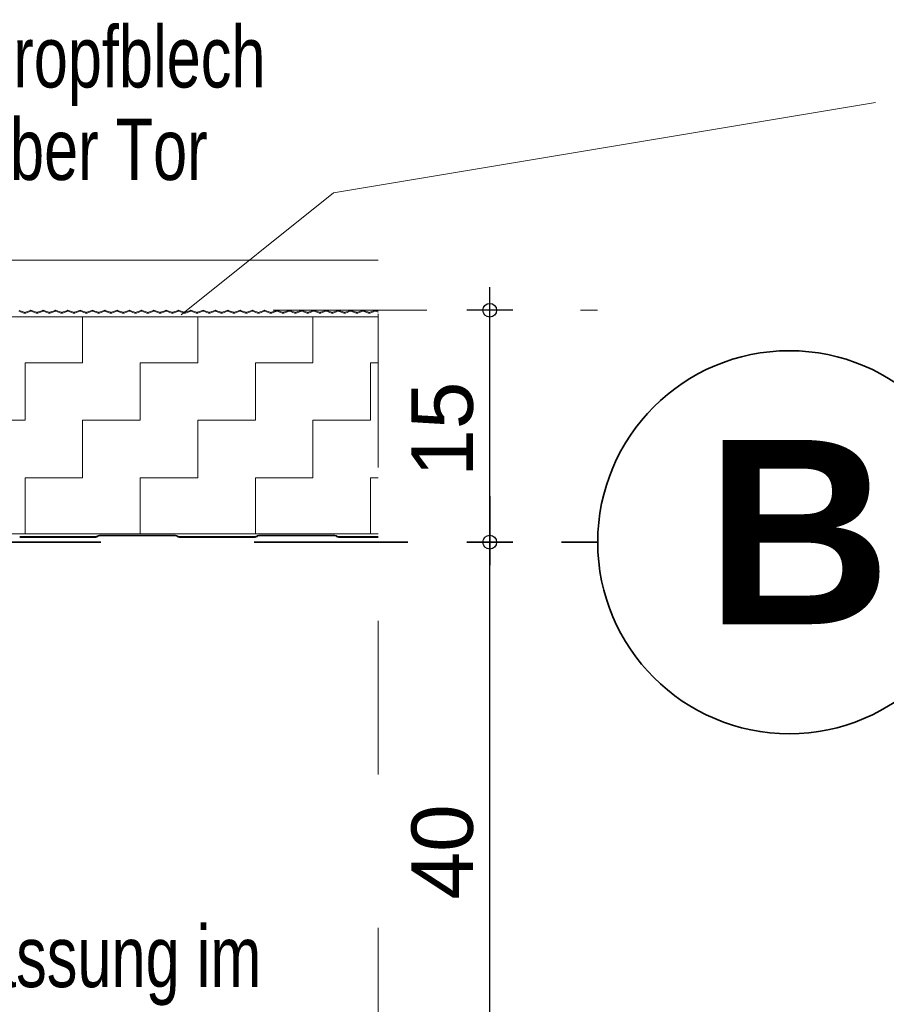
# Model space of a CAD drawing. Header units: metres. Extents: x 1316.5 to 1415.3, y -94.1 to -52.
# Tile 521 of 656: x 1404.297 to 1404.861, y -71.255 to -70.614. Entities that reach past the tile are written whole.
import ezdxf

# ---------------------------------------------------------------- set-up
doc = ezdxf.new("R2010")
doc.units = ezdxf.units.M
doc.header["$PDMODE"] = 65
for name, pattern in [('AUSGEZOGEN', [0]), ('GETRENNT2_S10', [0.045, 0.02, -0.01, 0, -0.005, 0, -0.01]), ('STRICHLINIE2_S3', [0.055, 0.04, -0.015]), ('STRICHPUNKT2_S5', [0.1, 0.07, -0.01, 0.01, -0.01])]:
    doc.linetypes.add(name, pattern=pattern)
doc.layers.add('XR$4$_42143', color=7, linetype='Continuous')
doc.layers.add('XR$4$_42154', color=7, linetype='Continuous')
for name, color, linetype, lineweight in [('XR$4$Achsen', 4, 'AUSGEZOGEN', 13), ('XR$4$Maßlinie 1_50', 7, 'AUSGEZOGEN', 25), ('XR$4$Muster', 4, 'AUSGEZOGEN', 13), ('XR$4$STANDARD_1', 7, 'AUSGEZOGEN', 25), ('XR$4$Text 1_100', 3, 'AUSGEZOGEN', 18), ('XR$4$Wand Mauerwerk nt', 7, 'AUSGEZOGEN', 25), ('XR$4$Wand Mauerwerk tr_1', 42, 'AUSGEZOGEN', 18)]:
    doc.layers.add(name, color=color, linetype=linetype, lineweight=lineweight)
doc.styles.add('ARIAL', font='arial.ttf')
doc.dimstyles.new('DIMSTYLE_4', dxfattribs={"dimtxt": 0.04, "dimasz": 0.03, "dimexe": 0, "dimexo": 1e-06, "dimgap": 0.02, "dimtad": 2, "dimdec": 1, "dimlfac": 100, "dimrnd": 0.5, "dimzin": 4, "dimdsep": 46, "dimtxsty": 'ARIAL', "dimblk1": 'ALL_ML_KREIS', "dimblk2": 'ALL_ML_KREIS', "dimsah": 1, "dimcen": 0, "dimse1": 1, "dimse2": 1, "dimclrd": 7, "dimclre": 7, "dimclrt": 7, "dimadec": 0, "dimazin": 0, "dimtfac": 1, "dimtdec": 0, "dimtix": 1, "dimtmove": 2, "dimatfit": 3, "dimfxl": 0, "dimtzin": 0, "dimlwd": 0, "dimlwe": 25, "dimarcsym": 0})

# ---------------------------------------------------------------- blocks, each defined once
blk = doc.blocks.new('ALL_ML_KREIS')
at = {"color": 0, "linetype": 'ByBlock', "lineweight": -2}
for p, q in [((0, -0.5), (0, 0.5)), ((-1, 0), (0.5, 0))]:
    blk.add_line(p, q, dxfattribs=at)
blk.add_circle((0, 0), 0.15, dxfattribs=at)
blk = doc.blocks.new('*D463')
at = {"layer": 'DEFPOINTS', "color": 7, "linetype": 'AUSGEZOGEN', "lineweight": 25, "transparency": 33554687}
for p in [(1404.45714, -70.95437), (1404.45895, -71.35437), (1404.60261, -71.35437)]:
    blk.add_point(p, dxfattribs=at)
at = {"layer": 'XR$4$Maßlinie 1_50', "color": 7, "linetype": 'AUSGEZOGEN', "lineweight": -2, "transparency": 33554687}
blk.add_line((1404.60261, -71.35437), (1404.60261, -70.95437), dxfattribs=at)
at = {"layer": 'XR$4$Maßlinie 1_50', "color": 7, "linetype": 'AUSGEZOGEN', "lineweight": 25, "transparency": 33554687, "xscale": 0.03, "yscale": 0.03, "zscale": 0.03}
for p, rotation in [((1404.60261, -70.95437), 90), ((1404.60261, -71.35437), 270)]:
    blk.add_blockref('ALL_ML_KREIS', p, dxfattribs=dict(at, rotation=rotation))
at = {"layer": 'XR$4$Maßlinie 1_50', "color": 7, "linetype": 'AUSGEZOGEN', "lineweight": 25, "transparency": 33554687, "insert": (1404.57192, -71.15611), "char_height": 0.04, "width": 0.16, "attachment_point": 5, "rotation": 90, "style": 'ARIAL'}
blk.add_mtext('\\A1;{\\A1;{40\\H0.026400;\\S^ ;}}', dxfattribs=at)
blk = doc.blocks.new('*D464')
at = {"layer": 'DEFPOINTS', "color": 7, "linetype": 'AUSGEZOGEN', "lineweight": 25, "transparency": 33554687}
for p in [(1404.45714, -70.8033), (1404.45714, -70.95437), (1404.60261, -70.95437)]:
    blk.add_point(p, dxfattribs=at)
at = {"layer": 'XR$4$Maßlinie 1_50', "color": 7, "linetype": 'AUSGEZOGEN', "lineweight": -2, "transparency": 33554687}
blk.add_line((1404.60261, -70.95437), (1404.60261, -70.8033), dxfattribs=at)
at = {"layer": 'XR$4$Maßlinie 1_50', "color": 7, "linetype": 'AUSGEZOGEN', "lineweight": 25, "transparency": 33554687, "xscale": 0.03, "yscale": 0.03, "zscale": 0.03}
for p, rotation in [((1404.60261, -70.8033), 90), ((1404.60261, -70.95437), 270)]:
    blk.add_blockref('ALL_ML_KREIS', p, dxfattribs=dict(at, rotation=rotation))
at = {"layer": 'XR$4$Maßlinie 1_50', "color": 7, "linetype": 'AUSGEZOGEN', "lineweight": 25, "transparency": 33554687, "insert": (1404.57192, -70.88079), "char_height": 0.04, "width": 0.16, "attachment_point": 5, "rotation": 90, "style": 'ARIAL'}
blk.add_mtext('\\A1;{\\A1;{15\\H0.026400;\\S^ ;}}', dxfattribs=at)

msp = doc.modelspace()

# ---------------------------------------------------------------- hatches: boundary and pattern name
at = {"layer": 'XR$4$Muster', "linetype": 'AUSGEZOGEN', "lineweight": 13, "transparency": 33554687}
h = msp.add_hatch(dxfattribs=at)
h.set_pattern_fill('MUSTER', color=4, scale=0.0375, angle=90, style=0, pattern_type=2)
h.set_pattern_definition([(90, (-0.075, 0.075), (-0.0375, 0.0375), [0.0375, -0.0375]), (180, (-0.075, 0.075), (-0.0375, -0.0375), [0.0375, -0.0375])])
h.paths.add_polyline_path([(1404.02846, -70.80752), (1404.02846, -70.94893), (1404.52995, -70.94893), (1404.52995, -70.80752)], flags=0)

# ---------------------------------------------------------------- linework, layer by layer
at = {"layer": 'XR$4$_42143', "color": 30, "linetype": 'AUSGEZOGEN', "lineweight": 13, "transparency": 33554687}
for p, q in [((1404.29934, -70.80516), (1404.29601, -70.80395)), ((1404.29623, -70.80336), (1404.29955, -70.80457)), ((1404.30023, -70.80457), (1404.30356, -70.80336)), ((1404.30377, -70.80395), (1404.30045, -70.80516)), ((1404.30734, -70.80516), (1404.30402, -70.80395)), ((1404.30424, -70.80336), (1404.30756, -70.80457)), ((1404.30824, -70.80457), (1404.31156, -70.80336)), ((1404.31178, -70.80395), (1404.30846, -70.80516)), ((1404.31535, -70.80516), (1404.31203, -70.80395)), ((1404.31225, -70.80336), (1404.31557, -70.80457)), ((1404.31625, -70.80457), (1404.31957, -70.80336)), ((1404.31979, -70.80395), (1404.31647, -70.80516)), ((1404.32336, -70.80516), (1404.32004, -70.80395)), ((1404.32026, -70.80336), (1404.32358, -70.80457)), ((1404.32426, -70.80457), (1404.32758, -70.80336)), ((1404.3278, -70.80395), (1404.32448, -70.80516)), ((1404.33137, -70.80516), (1404.32805, -70.80395)), ((1404.32826, -70.80336), (1404.33159, -70.80457)), ((1404.33227, -70.80457), (1404.33559, -70.80336)), ((1404.33581, -70.80395), (1404.33248, -70.80516)), ((1404.33938, -70.80516), (1404.33606, -70.80395)), ((1404.33627, -70.80336), (1404.33959, -70.80457)), ((1404.34028, -70.80457), (1404.3436, -70.80336)), ((1404.34381, -70.80395), (1404.34049, -70.80516)), ((1404.34739, -70.80516), (1404.34407, -70.80395)), ((1404.34428, -70.80336), (1404.3476, -70.80457)), ((1404.34829, -70.80457), (1404.35161, -70.80336)), ((1404.35182, -70.80395), (1404.3485, -70.80516)), ((1404.3554, -70.80516), (1404.35208, -70.80395)), ((1404.35229, -70.80336), (1404.35561, -70.80457)), ((1404.35629, -70.80457), (1404.35962, -70.80336)), ((1404.35983, -70.80395), (1404.35651, -70.80516)), ((1404.3634, -70.80516), (1404.36008, -70.80395)), ((1404.3603, -70.80336), (1404.36362, -70.80457)), ((1404.3643, -70.80457), (1404.36762, -70.80336)), ((1404.36784, -70.80395), (1404.36452, -70.80516)), ((1404.37141, -70.80516), (1404.36809, -70.80395)), ((1404.36831, -70.80336), (1404.37163, -70.80457)), ((1404.37231, -70.80457), (1404.37563, -70.80336)), ((1404.37585, -70.80395), (1404.37253, -70.80516)), ((1404.37942, -70.80516), (1404.3761, -70.80395)), ((1404.37632, -70.80336), (1404.37964, -70.80457)), ((1404.38032, -70.80457), (1404.38364, -70.80336)), ((1404.38386, -70.80395), (1404.38054, -70.80516)), ((1404.38743, -70.80516), (1404.38411, -70.80395)), ((1404.38433, -70.80336), (1404.38765, -70.80457)), ((1404.38833, -70.80457), (1404.39165, -70.80336)), ((1404.39187, -70.80395), (1404.38854, -70.80516)), ((1404.39544, -70.80516), (1404.39212, -70.80395)), ((1404.39233, -70.80336), (1404.39565, -70.80457)), ((1404.39634, -70.80457), (1404.39966, -70.80336)), ((1404.39987, -70.80395), (1404.39655, -70.80516)), ((1404.40345, -70.80516), (1404.40013, -70.80395)), ((1404.40034, -70.80336), (1404.40366, -70.80457)), ((1404.40435, -70.80457), (1404.40767, -70.80336)), ((1404.40788, -70.80395), (1404.40456, -70.80516)), ((1404.41146, -70.80516), (1404.40814, -70.80395)), ((1404.40835, -70.80336), (1404.41167, -70.80457)), ((1404.41236, -70.80457), (1404.41568, -70.80336)), ((1404.41589, -70.80395), (1404.41257, -70.80516)), ((1404.41947, -70.80516), (1404.41614, -70.80395)), ((1404.41636, -70.80336), (1404.41968, -70.80457)), ((1404.42036, -70.80457), (1404.42368, -70.80336)), ((1404.4239, -70.80395), (1404.42058, -70.80516)), ((1404.42747, -70.80516), (1404.42415, -70.80395)), ((1404.42437, -70.80336), (1404.42769, -70.80457)), ((1404.42837, -70.80457), (1404.43169, -70.80336)), ((1404.43191, -70.80395), (1404.42859, -70.80516)), ((1404.43548, -70.80516), (1404.43216, -70.80395)), ((1404.43238, -70.80336), (1404.4357, -70.80457)), ((1404.43638, -70.80457), (1404.4397, -70.80336)), ((1404.43992, -70.80395), (1404.4366, -70.80516)), ((1404.44349, -70.80516), (1404.44017, -70.80395)), ((1404.44039, -70.80336), (1404.44371, -70.80457)), ((1404.44439, -70.80457), (1404.44771, -70.80336)), ((1404.44793, -70.80395), (1404.44461, -70.80516)), ((1404.4515, -70.80516), (1404.44818, -70.80395)), ((1404.44839, -70.80336), (1404.45172, -70.80457)), ((1404.4524, -70.80457), (1404.45572, -70.80336)), ((1404.45593, -70.80395), (1404.45261, -70.80516)), ((1404.45951, -70.80516), (1404.45619, -70.80395)), ((1404.4564, -70.80336), (1404.45972, -70.80457)), ((1404.46041, -70.80457), (1404.46373, -70.80336)), ((1404.46394, -70.80395), (1404.46062, -70.80516)), ((1404.46752, -70.80516), (1404.4642, -70.80395)), ((1404.46441, -70.80336), (1404.46773, -70.80457)), ((1404.46842, -70.80457), (1404.47174, -70.80336)), ((1404.47195, -70.80395), (1404.46863, -70.80516)), ((1404.47553, -70.80516), (1404.4722, -70.80395)), ((1404.47242, -70.80336), (1404.47574, -70.80457)), ((1404.47642, -70.80457), (1404.47975, -70.80336)), ((1404.47996, -70.80395), (1404.47664, -70.80516)), ((1404.48353, -70.80516), (1404.48021, -70.80395)), ((1404.48043, -70.80336), (1404.48375, -70.80457)), ((1404.48443, -70.80457), (1404.48775, -70.80336)), ((1404.48797, -70.80395), (1404.48465, -70.80516)), ((1404.49154, -70.80516), (1404.48822, -70.80395)), ((1404.48844, -70.80336), (1404.49176, -70.80457)), ((1404.49244, -70.80457), (1404.49576, -70.80336)), ((1404.49598, -70.80395), (1404.49266, -70.80516)), ((1404.49955, -70.80516), (1404.49623, -70.80395)), ((1404.49645, -70.80336), (1404.49977, -70.80457)), ((1404.50045, -70.80457), (1404.50377, -70.80336)), ((1404.50399, -70.80395), (1404.50067, -70.80516)), ((1404.50756, -70.80516), (1404.50424, -70.80395)), ((1404.50445, -70.80336), (1404.50778, -70.80457)), ((1404.50846, -70.80457), (1404.51178, -70.80336)), ((1404.512, -70.80395), (1404.50867, -70.80516)), ((1404.51557, -70.80516), (1404.51225, -70.80395)), ((1404.51246, -70.80336), (1404.51578, -70.80457)), ((1404.51647, -70.80457), (1404.51979, -70.80336)), ((1404.52, -70.80395), (1404.51668, -70.80516)), ((1404.52358, -70.80516), (1404.52026, -70.80395)), ((1404.52047, -70.80336), (1404.52379, -70.80457)), ((1404.52448, -70.80457), (1404.5278, -70.80336)), ((1404.52801, -70.80395), (1404.52469, -70.80516)), ((1404.52995, -70.80456), (1404.52827, -70.80395)), ((1404.52848, -70.80336), (1404.52995, -70.80389)), ((1404.29655, -70.95075), (1404.34611, -70.95075)), ((1404.34611, -70.9513), (1404.29655, -70.9513)), ((1404.34685, -70.95044), (1404.34696, -70.95034)), ((1404.34685, -70.95044), (1404.34696, -70.95034)), ((1404.34734, -70.95073), (1404.34724, -70.95083)), ((1404.34734, -70.95073), (1404.34724, -70.95083)), ((1404.34837, -70.94975), (1404.39805, -70.94975)), ((1404.39805, -70.9503), (1404.34837, -70.9503)), ((1404.39918, -70.95083), (1404.39908, -70.95073)), ((1404.39946, -70.95034), (1404.39957, -70.95044)), ((1404.40031, -70.95075), (1404.44987, -70.95075)), ((1404.44987, -70.9513), (1404.40031, -70.9513)), ((1404.45061, -70.95044), (1404.45072, -70.95034)), ((1404.45111, -70.95073), (1404.451, -70.95083)), ((1404.45213, -70.94975), (1404.50182, -70.94975)), ((1404.50182, -70.9503), (1404.45213, -70.9503)), ((1404.50295, -70.95083), (1404.50284, -70.95073)), ((1404.50323, -70.95034), (1404.50334, -70.95044)), ((1404.50408, -70.95075), (1404.52995, -70.95075)), ((1404.52995, -70.9513), (1404.50408, -70.9513))]:
    msp.add_line(p, q, dxfattribs=at)
for centre, radius, start, end in [((1404.29989, -70.80363), 0.00163, 250.0209, 289.98112), ((1404.29989, -70.80363), 0.001, 250.0209, 289.98112), ((1404.3039, -70.8043), 0.001, 70.0209, 109.98112), ((1404.3039, -70.8043), 0.00037, 70.0209, 109.98112), ((1404.3079, -70.80363), 0.00163, 250.0209, 289.98112), ((1404.3079, -70.80363), 0.001, 250.0209, 289.98112), ((1404.31191, -70.8043), 0.001, 70.0209, 109.98112), ((1404.31191, -70.8043), 0.00037, 70.0209, 109.98112), ((1404.31591, -70.80363), 0.00163, 250.0209, 289.98112), ((1404.31591, -70.80363), 0.001, 250.0209, 289.98112), ((1404.31991, -70.8043), 0.001, 70.0209, 109.98112), ((1404.31991, -70.8043), 0.00037, 70.0209, 109.98112), ((1404.32392, -70.80363), 0.00163, 250.0209, 289.98112), ((1404.32392, -70.80363), 0.001, 250.0209, 289.98112), ((1404.32792, -70.8043), 0.001, 70.0209, 109.98112), ((1404.32792, -70.8043), 0.00037, 70.0209, 109.98112), ((1404.33193, -70.80363), 0.00163, 250.0209, 289.98112), ((1404.33193, -70.80363), 0.001, 250.0209, 289.98112), ((1404.33593, -70.8043), 0.001, 70.0209, 109.98112), ((1404.33593, -70.8043), 0.00037, 70.0209, 109.98112), ((1404.33994, -70.80363), 0.00163, 250.0209, 289.98112), ((1404.33994, -70.80363), 0.001, 250.0209, 289.98112), ((1404.34394, -70.8043), 0.001, 70.0209, 109.98112), ((1404.34394, -70.8043), 0.00037, 70.0209, 109.98112), ((1404.34794, -70.80363), 0.00163, 250.0209, 289.98112), ((1404.34794, -70.80363), 0.001, 250.0209, 289.98112), ((1404.35195, -70.8043), 0.001, 70.0209, 109.98112), ((1404.35195, -70.8043), 0.00037, 70.0209, 109.98112), ((1404.35595, -70.80363), 0.00163, 250.0209, 289.98112), ((1404.35595, -70.80363), 0.001, 250.0209, 289.98112), ((1404.35996, -70.8043), 0.001, 70.0209, 109.98112), ((1404.35996, -70.8043), 0.00037, 70.0209, 109.98112), ((1404.36396, -70.80363), 0.00163, 250.0209, 289.98112), ((1404.36396, -70.80363), 0.001, 250.0209, 289.98112), ((1404.36797, -70.8043), 0.001, 70.0209, 109.98112), ((1404.36797, -70.8043), 0.00037, 70.0209, 109.98112), ((1404.37197, -70.80363), 0.00163, 250.0209, 289.98112), ((1404.37197, -70.80363), 0.001, 250.0209, 289.98112), ((1404.37597, -70.8043), 0.001, 70.0209, 109.98112), ((1404.37597, -70.8043), 0.00037, 70.0209, 109.98112), ((1404.37998, -70.80363), 0.00163, 250.0209, 289.98112), ((1404.37998, -70.80363), 0.001, 250.0209, 289.98112), ((1404.38398, -70.8043), 0.001, 70.0209, 109.98112), ((1404.38398, -70.8043), 0.00037, 70.0209, 109.98112), ((1404.38799, -70.80363), 0.00163, 250.0209, 289.98112), ((1404.38799, -70.80363), 0.001, 250.0209, 289.98112), ((1404.39199, -70.8043), 0.001, 70.0209, 109.98112), ((1404.39199, -70.8043), 0.00037, 70.0209, 109.98112), ((1404.396, -70.80363), 0.00163, 250.0209, 289.98112), ((1404.396, -70.80363), 0.001, 250.0209, 289.98112), ((1404.4, -70.8043), 0.001, 70.0209, 109.98112), ((1404.4, -70.8043), 0.00037, 70.0209, 109.98112), ((1404.40401, -70.80363), 0.00163, 250.0209, 289.98112), ((1404.40401, -70.80363), 0.001, 250.0209, 289.98112), ((1404.40801, -70.8043), 0.001, 70.0209, 109.98112), ((1404.40801, -70.8043), 0.00037, 70.0209, 109.98112), ((1404.41201, -70.80363), 0.00163, 250.0209, 289.98112), ((1404.41201, -70.80363), 0.001, 250.0209, 289.98112), ((1404.41602, -70.8043), 0.001, 70.0209, 109.98112), ((1404.41602, -70.8043), 0.00037, 70.0209, 109.98112), ((1404.42002, -70.80363), 0.00163, 250.0209, 289.98112), ((1404.42002, -70.80363), 0.001, 250.0209, 289.98112), ((1404.42403, -70.8043), 0.001, 70.0209, 109.98112), ((1404.42403, -70.8043), 0.00037, 70.0209, 109.98112), ((1404.42803, -70.80363), 0.00163, 250.0209, 289.98112), ((1404.42803, -70.80363), 0.001, 250.0209, 289.98112), ((1404.43204, -70.8043), 0.001, 70.0209, 109.98112), ((1404.43204, -70.8043), 0.00037, 70.0209, 109.98112), ((1404.43604, -70.80363), 0.00163, 250.0209, 289.98112), ((1404.43604, -70.80363), 0.001, 250.0209, 289.98112), ((1404.44004, -70.8043), 0.001, 70.0209, 109.98112), ((1404.44004, -70.8043), 0.00037, 70.0209, 109.98112), ((1404.44405, -70.80363), 0.00163, 250.0209, 289.98112), ((1404.44405, -70.80363), 0.001, 250.0209, 289.98112), ((1404.44805, -70.8043), 0.001, 70.0209, 109.98112), ((1404.44805, -70.8043), 0.00037, 70.0209, 109.98112), ((1404.45206, -70.80363), 0.00163, 250.0209, 289.98112), ((1404.45206, -70.80363), 0.001, 250.0209, 289.98112), ((1404.45606, -70.8043), 0.001, 70.0209, 109.98112), ((1404.45606, -70.8043), 0.00037, 70.0209, 109.98112), ((1404.46007, -70.80363), 0.00163, 250.0209, 289.98112), ((1404.46007, -70.80363), 0.001, 250.0209, 289.98112), ((1404.46407, -70.8043), 0.001, 70.0209, 109.98112), ((1404.46407, -70.8043), 0.00037, 70.0209, 109.98112), ((1404.46807, -70.80363), 0.00163, 250.0209, 289.98112), ((1404.46807, -70.80363), 0.001, 250.0209, 289.98112), ((1404.47208, -70.8043), 0.001, 70.0209, 109.98112), ((1404.47208, -70.8043), 0.00037, 70.0209, 109.98112), ((1404.47608, -70.80363), 0.00163, 250.0209, 289.98112), ((1404.47608, -70.80363), 0.001, 250.0209, 289.98112), ((1404.48009, -70.8043), 0.001, 70.0209, 109.98112), ((1404.48009, -70.8043), 0.00037, 70.0209, 109.98112), ((1404.48409, -70.80363), 0.00163, 250.0209, 289.98112), ((1404.48409, -70.80363), 0.001, 250.0209, 289.98112), ((1404.4881, -70.8043), 0.001, 70.0209, 109.98112), ((1404.4881, -70.8043), 0.00037, 70.0209, 109.98112), ((1404.4921, -70.80363), 0.00163, 250.0209, 289.98112), ((1404.4921, -70.80363), 0.001, 250.0209, 289.98112), ((1404.4961, -70.8043), 0.001, 70.0209, 109.98112), ((1404.4961, -70.8043), 0.00037, 70.0209, 109.98112), ((1404.50011, -70.80363), 0.00163, 250.0209, 289.98112), ((1404.50011, -70.80363), 0.001, 250.0209, 289.98112), ((1404.50411, -70.8043), 0.001, 70.0209, 109.98112), ((1404.50411, -70.8043), 0.00037, 70.0209, 109.98112), ((1404.50812, -70.80363), 0.00163, 250.0209, 289.98112), ((1404.50812, -70.80363), 0.001, 250.0209, 289.98112), ((1404.51212, -70.8043), 0.001, 70.0209, 109.98112), ((1404.51212, -70.8043), 0.00037, 70.0209, 109.98112), ((1404.51613, -70.80363), 0.00163, 250.0209, 289.98112), ((1404.51613, -70.80363), 0.001, 250.0209, 289.98112), ((1404.52013, -70.8043), 0.001, 70.0209, 109.98112), ((1404.52013, -70.8043), 0.00037, 70.0209, 109.98112), ((1404.52413, -70.80363), 0.00163, 250.0209, 289.98112), ((1404.52413, -70.80363), 0.001, 250.0209, 289.98112), ((1404.52814, -70.8043), 0.001, 70.0209, 109.98112), ((1404.52814, -70.8043), 0.00037, 70.0209, 109.98112), ((1404.34611, -70.9497), 0.00105, 270, 315), ((1404.34611, -70.9497), 0.00105, 270, 315), ((1404.34611, -70.9497), 0.0016, 270, 315), ((1404.34837, -70.95175), 0.002, 90, 135), ((1404.34837, -70.95175), 0.002, 90, 135), ((1404.34837, -70.95175), 0.00145, 90, 135), ((1404.39805, -70.95175), 0.002, 45, 90), ((1404.39805, -70.95175), 0.00145, 45, 90), ((1404.40031, -70.9497), 0.0016, 225, 270), ((1404.40031, -70.9497), 0.00105, 225, 270), ((1404.44987, -70.9497), 0.00105, 270, 315), ((1404.44987, -70.9497), 0.0016, 270, 315), ((1404.45213, -70.95175), 0.002, 90, 135), ((1404.45213, -70.95175), 0.00145, 90, 135), ((1404.50182, -70.95175), 0.002, 45, 90), ((1404.50182, -70.95175), 0.00145, 45, 90), ((1404.50408, -70.9497), 0.0016, 225, 270), ((1404.50408, -70.9497), 0.00105, 225, 270)]:
    msp.add_arc(centre, radius, start, end, dxfattribs=at)
at = {"layer": 'XR$4$_42154', "color": 7, "linetype": 'STRICHLINIE2_S3', "lineweight": 13, "transparency": 33554687}
msp.add_line((1404.52996, -71.5056), (1404.52995, -70.74655), dxfattribs=at)
at = {"layer": 'XR$4$_42154', "color": 51, "linetype": 'AUSGEZOGEN', "lineweight": 13, "transparency": 33554687}
for p, q in [((1404.29601, -70.80395), (1404.29934, -70.80516)), ((1404.30045, -70.80516), (1404.30377, -70.80395)), ((1404.30402, -70.80395), (1404.30734, -70.80516)), ((1404.30846, -70.80516), (1404.31178, -70.80395)), ((1404.31203, -70.80395), (1404.31535, -70.80516)), ((1404.31647, -70.80516), (1404.31979, -70.80395)), ((1404.32004, -70.80395), (1404.32336, -70.80516)), ((1404.32448, -70.80516), (1404.3278, -70.80395)), ((1404.32805, -70.80395), (1404.33137, -70.80516)), ((1404.33248, -70.80516), (1404.33581, -70.80395)), ((1404.33606, -70.80395), (1404.33938, -70.80516)), ((1404.34049, -70.80516), (1404.34381, -70.80395)), ((1404.34407, -70.80395), (1404.34739, -70.80516)), ((1404.3485, -70.80516), (1404.35182, -70.80395)), ((1404.35208, -70.80395), (1404.3554, -70.80516)), ((1404.35651, -70.80516), (1404.35983, -70.80395)), ((1404.36008, -70.80395), (1404.3634, -70.80516)), ((1404.36452, -70.80516), (1404.36784, -70.80395)), ((1404.36809, -70.80395), (1404.37141, -70.80516)), ((1404.37253, -70.80516), (1404.37585, -70.80395)), ((1404.3761, -70.80395), (1404.37942, -70.80516)), ((1404.38054, -70.80516), (1404.38386, -70.80395)), ((1404.38411, -70.80395), (1404.38743, -70.80516)), ((1404.38854, -70.80516), (1404.39187, -70.80395)), ((1404.39212, -70.80395), (1404.39544, -70.80516)), ((1404.39655, -70.80516), (1404.39987, -70.80395)), ((1404.40013, -70.80395), (1404.40345, -70.80516)), ((1404.40456, -70.80516), (1404.40788, -70.80395)), ((1404.40814, -70.80395), (1404.41146, -70.80516)), ((1404.41257, -70.80516), (1404.41589, -70.80395)), ((1404.41614, -70.80395), (1404.41947, -70.80516)), ((1404.42058, -70.80516), (1404.4239, -70.80395)), ((1404.42415, -70.80395), (1404.42747, -70.80516)), ((1404.42859, -70.80516), (1404.43191, -70.80395)), ((1404.43216, -70.80395), (1404.43548, -70.80516)), ((1404.4366, -70.80516), (1404.43992, -70.80395)), ((1404.44017, -70.80395), (1404.44349, -70.80516)), ((1404.44461, -70.80516), (1404.44793, -70.80395)), ((1404.44818, -70.80395), (1404.4515, -70.80516)), ((1404.45261, -70.80516), (1404.45593, -70.80395)), ((1404.45619, -70.80395), (1404.45951, -70.80516)), ((1404.46062, -70.80516), (1404.46394, -70.80395)), ((1404.4642, -70.80395), (1404.46752, -70.80516)), ((1404.46863, -70.80516), (1404.47195, -70.80395)), ((1404.4722, -70.80395), (1404.47553, -70.80516)), ((1404.47664, -70.80516), (1404.47996, -70.80395)), ((1404.48021, -70.80395), (1404.48353, -70.80516)), ((1404.48465, -70.80516), (1404.48797, -70.80395)), ((1404.48822, -70.80395), (1404.49154, -70.80516)), ((1404.49266, -70.80516), (1404.49598, -70.80395)), ((1404.49623, -70.80395), (1404.49955, -70.80516)), ((1404.50067, -70.80516), (1404.50399, -70.80395)), ((1404.50424, -70.80395), (1404.50756, -70.80516)), ((1404.50867, -70.80516), (1404.512, -70.80395)), ((1404.51225, -70.80395), (1404.51557, -70.80516)), ((1404.51668, -70.80516), (1404.52, -70.80395)), ((1404.52026, -70.80395), (1404.52358, -70.80516)), ((1404.52469, -70.80516), (1404.52801, -70.80395)), ((1404.52827, -70.80395), (1404.52995, -70.80456)), ((1404.34611, -70.95075), (1404.29655, -70.95075)), ((1404.34696, -70.95034), (1404.34685, -70.95044)), ((1404.34696, -70.95034), (1404.34685, -70.95044)), ((1404.39805, -70.94975), (1404.34837, -70.94975)), ((1404.39957, -70.95044), (1404.39946, -70.95034)), ((1404.44987, -70.95075), (1404.40031, -70.95075)), ((1404.45072, -70.95034), (1404.45061, -70.95044)), ((1404.50182, -70.94975), (1404.45213, -70.94975)), ((1404.50334, -70.95044), (1404.50323, -70.95034)), ((1404.52995, -70.95075), (1404.50408, -70.95075))]:
    msp.add_line(p, q, dxfattribs=at)
for centre, radius, start, end in [((1404.29989, -70.80363), 0.00163, 250.0209, 289.98112), ((1404.3039, -70.8043), 0.00037, 70.0209, 109.98112), ((1404.3079, -70.80363), 0.00163, 250.0209, 289.98112), ((1404.31191, -70.8043), 0.00037, 70.0209, 109.98112), ((1404.31591, -70.80363), 0.00163, 250.0209, 289.98112), ((1404.31991, -70.8043), 0.00037, 70.0209, 109.98112), ((1404.32392, -70.80363), 0.00163, 250.0209, 289.98112), ((1404.32792, -70.8043), 0.00037, 70.0209, 109.98112), ((1404.33193, -70.80363), 0.00163, 250.0209, 289.98112), ((1404.33593, -70.8043), 0.00037, 70.0209, 109.98112), ((1404.33994, -70.80363), 0.00163, 250.0209, 289.98112), ((1404.34394, -70.8043), 0.00037, 70.0209, 109.98112), ((1404.34794, -70.80363), 0.00163, 250.0209, 289.98112), ((1404.35195, -70.8043), 0.00037, 70.0209, 109.98112), ((1404.35595, -70.80363), 0.00163, 250.0209, 289.98112), ((1404.35996, -70.8043), 0.00037, 70.0209, 109.98112), ((1404.36396, -70.80363), 0.00163, 250.0209, 289.98112), ((1404.36797, -70.8043), 0.00037, 70.0209, 109.98112), ((1404.37197, -70.80363), 0.00163, 250.0209, 289.98112), ((1404.37597, -70.8043), 0.00037, 70.0209, 109.98112), ((1404.37998, -70.80363), 0.00163, 250.0209, 289.98112), ((1404.38398, -70.8043), 0.00037, 70.0209, 109.98112), ((1404.38799, -70.80363), 0.00163, 250.0209, 289.98112), ((1404.39199, -70.8043), 0.00037, 70.0209, 109.98112), ((1404.396, -70.80363), 0.00163, 250.0209, 289.98112), ((1404.4, -70.8043), 0.00037, 70.0209, 109.98112), ((1404.40401, -70.80363), 0.00163, 250.0209, 289.98112), ((1404.40801, -70.8043), 0.00037, 70.0209, 109.98112), ((1404.41201, -70.80363), 0.00163, 250.0209, 289.98112), ((1404.41602, -70.8043), 0.00037, 70.0209, 109.98112), ((1404.42002, -70.80363), 0.00163, 250.0209, 289.98112), ((1404.42403, -70.8043), 0.00037, 70.0209, 109.98112), ((1404.42803, -70.80363), 0.00163, 250.0209, 289.98112), ((1404.43204, -70.8043), 0.00037, 70.0209, 109.98112), ((1404.43604, -70.80363), 0.00163, 250.0209, 289.98112), ((1404.44004, -70.8043), 0.00037, 70.0209, 109.98112), ((1404.44405, -70.80363), 0.00163, 250.0209, 289.98112), ((1404.44805, -70.8043), 0.00037, 70.0209, 109.98112), ((1404.45206, -70.80363), 0.00163, 250.0209, 289.98112), ((1404.45606, -70.8043), 0.00037, 70.0209, 109.98112), ((1404.46007, -70.80363), 0.00163, 250.0209, 289.98112), ((1404.46407, -70.8043), 0.00037, 70.0209, 109.98112), ((1404.46807, -70.80363), 0.00163, 250.0209, 289.98112), ((1404.47208, -70.8043), 0.00037, 70.0209, 109.98112), ((1404.47608, -70.80363), 0.00163, 250.0209, 289.98112), ((1404.48009, -70.8043), 0.00037, 70.0209, 109.98112), ((1404.48409, -70.80363), 0.00163, 250.0209, 289.98112), ((1404.4881, -70.8043), 0.00037, 70.0209, 109.98112), ((1404.4921, -70.80363), 0.00163, 250.0209, 289.98112), ((1404.4961, -70.8043), 0.00037, 70.0209, 109.98112), ((1404.50011, -70.80363), 0.00163, 250.0209, 289.98112), ((1404.50411, -70.8043), 0.00037, 70.0209, 109.98112), ((1404.50812, -70.80363), 0.00163, 250.0209, 289.98112), ((1404.51212, -70.8043), 0.00037, 70.0209, 109.98112), ((1404.51613, -70.80363), 0.00163, 250.0209, 289.98112), ((1404.52013, -70.8043), 0.00037, 70.0209, 109.98112), ((1404.52413, -70.80363), 0.00163, 250.0209, 289.98112), ((1404.52814, -70.8043), 0.00037, 70.0209, 109.98112), ((1404.34611, -70.9497), 0.00105, 270, 315), ((1404.34837, -70.95175), 0.002, 90, 135), ((1404.39805, -70.95175), 0.002, 45, 90), ((1404.40031, -70.9497), 0.00105, 225, 270), ((1404.44987, -70.9497), 0.00105, 270, 315), ((1404.45213, -70.95175), 0.002, 90, 135), ((1404.50182, -70.95175), 0.002, 45, 90), ((1404.50408, -70.9497), 0.00105, 225, 270)]:
    msp.add_arc(centre, radius, start, end, dxfattribs=at)
at = {"layer": 'XR$4$Achsen', "color": 4, "linetype": 'STRICHPUNKT2_S5', "lineweight": 35, "transparency": 33554687}
msp.add_line((1400.24931, -70.95437), (1404.67296, -70.95437), dxfattribs=at)
at = {"layer": 'XR$4$Achsen', "color": 4, "linetype": 'AUSGEZOGEN', "lineweight": 35, "transparency": 33554687}
msp.add_circle((1404.7977, -70.95437), 0.12474, dxfattribs=at)
at = {"layer": 'XR$4$STANDARD_1', "color": 7, "linetype": 'AUSGEZOGEN', "lineweight": 13, "transparency": 33554687}
msp.add_line((1403.91347, -70.77059), (1404.52995, -70.77059), dxfattribs=at)
at = {"layer": 'XR$4$Wand Mauerwerk nt', "color": 7, "linetype": 'AUSGEZOGEN', "lineweight": 13, "transparency": 33554687}
for p, q in [((1404.02846, -70.80752), (1404.52995, -70.80752)), ((1404.02846, -70.94893), (1404.52995, -70.94893))]:
    msp.add_line(p, q, dxfattribs=at)
at = {"layer": 'XR$4$Wand Mauerwerk tr_1', "color": 4, "linetype": 'AUSGEZOGEN', "lineweight": 13, "transparency": 33554687}
for p, q in [((1404.50087, -70.72687), (1404.85375, -70.66791)), ((1404.40172, -70.80623), (1404.50087, -70.72687))]:
    msp.add_line(p, q, dxfattribs=at)
at = {"layer": 'XR$4$Wand Mauerwerk tr_1', "color": 7, "linetype": 'GETRENNT2_S10', "lineweight": 13, "transparency": 33554687}
msp.add_line((1404.46171, -70.8033), (1404.67289, -70.8033), dxfattribs=at)

# ---------------------------------------------------------------- texts
at = {"layer": 'XR$4$Achsen', "color": 4, "linetype": 'AUSGEZOGEN', "lineweight": 35, "transparency": 33554687, "insert": (1404.74302, -71.00776), "char_height": 0.12, "width": 0.186482, "attachment_point": 7, "style": 'ARIAL'}
msp.add_mtext('\\A1;{\\fArial|i0|b1;\\H0.120000;\\W1.000000;\\C4;B}\\P', dxfattribs=at)
at = {"layer": 'XR$4$Text 1_100', "color": 3, "linetype": 'AUSGEZOGEN', "lineweight": 18, "transparency": 33554687, "char_height": 0.04, "attachment_point": 1, "line_spacing_factor": 0.903614, "style": 'ARIAL'}
for s, insert, width in [('\\A1;{\\fArial|i0|b0;\\H0.040000;\\W0.714286;\\C3;Tropfblech}\\P{\\fArial|i0|b0;\\H0.040000;\\W0.714286;\\C3;über Tor}\\P', (1404.26805, -70.61816), 0.2038621), ('\\A1;{\\fArial|i0|b0;\\H0.040000;\\W0.714286;\\C3;Einfassung im}\\P{\\fArial|i0|b0;\\H0.040000;\\W0.714286;\\C3;Torbereich}\\P', (1404.20326, -71.20418), 0.2662485)]:
    msp.add_mtext(s, dxfattribs=dict(at, insert=insert, width=width))

# ---------------------------------------------------------------- dimensions: what is measured, and where the dimension line sits
at = {"layer": 'XR$4$Maßlinie 1_50', "color": 7, "linetype": 'AUSGEZOGEN', "lineweight": 25, "transparency": 33554687}
for base, p1, p2, picture, middle in [((1404.60261, -70.8033), (1404.45714, -70.95437), (1404.45714, -70.8033), '*D464', (1404.57192, -70.88079)), ((1404.60261, -70.95437), (1404.45895, -71.35437), (1404.45714, -70.95437), '*D463', (1404.57192, -71.15611))]:
    dim = msp.add_linear_dim(base=base, p1=p1, p2=p2, angle=90, dimstyle='DIMSTYLE_4', override={"dimpost": '<>', "dimclrd": 7, "dimclre": 7, "dimclrt": 7, "dimlwd": 0, "dimlwe": 25}, dxfattribs=at)
    dim.commit()
    dim.dimension.update_dxf_attribs({"geometry": picture, "text_midpoint": middle, "dimtype": 160})

doc.saveas('drawing.dxf')
